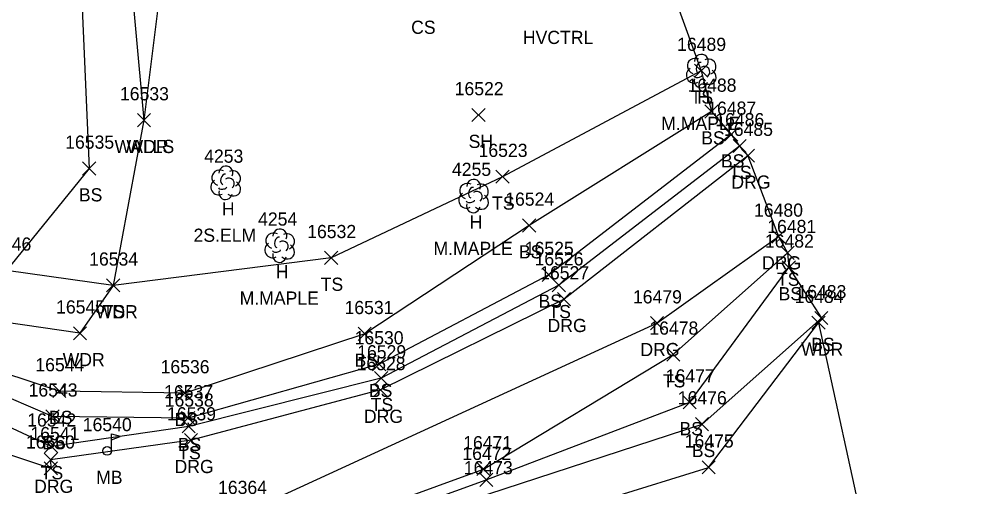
# Model space of a CAD drawing. Extents: x 1439173 to 1457902, y 641926 to 659889.
# Drawn here: x 1445801.5 to 1445947.7, y 655521.3 to 655592.3 of the extents above; entities that cross this region are included whole.
import ezdxf

# ---------------------------------------------------------------- set-up
doc = ezdxf.new("R2010")
doc.units = 0
for name, color, linetype in [('C_A', 7, 'Continuous'), ('L_A', 7, 'Continuous'), ('L_C', 7, 'Continuous'), ('L_I', 7, 'Continuous'), ('L_TIC', 7, 'Continuous'), ('LAWA', 7, 'Continuous'), ('LELB', 7, 'Continuous'), ('LMB', 7, 'Continuous'), ('LSOGP', 7, 'Continuous'), ('LTD', 7, 'Continuous'), ('LWS', 7, 'Continuous'), ('R_A', 7, 'Continuous'), ('R_I', 7, 'Continuous'), ('R_TIC', 7, 'Continuous'), ('RDG', 7, 'Continuous')]:
    doc.layers.add(name, color=color, linetype=linetype)

msp = doc.modelspace()

# ---------------------------------------------------------------- linework, layer by layer
at = {"layer": 'L_TIC'}
for points in [[(1445904.02, 655583.47), (1445906.02, 655585.47)], [(1445906.02, 655583.47), (1445904.02, 655585.47)], [(1445819.39, 655575.97), (1445821.39, 655577.97)], [(1445821.39, 655575.97), (1445819.39, 655577.97)], [(1445819.39, 655575.97), (1445821.39, 655577.97)], [(1445821.39, 655575.97), (1445819.39, 655577.97)], [(1445870.22, 655576.74), (1445872.22, 655578.74)], [(1445872.22, 655576.74), (1445870.22, 655578.74)], [(1445905.6, 655577.27), (1445907.6, 655579.27)], [(1445907.6, 655577.27), (1445905.6, 655579.27)], [(1445908.59, 655573.78), (1445910.59, 655575.78)], [(1445910.59, 655573.78), (1445908.59, 655575.78)], [(1445909.87, 655572.04), (1445911.87, 655574.04)], [(1445911.87, 655572.04), (1445909.87, 655574.04)], [(1445811.07, 655568.63), (1445813.07, 655570.63)], [(1445813.07, 655568.63), (1445811.07, 655570.63)], [(1445873.86, 655567.38), (1445875.86, 655569.38)], [(1445875.86, 655567.38), (1445873.86, 655569.38)], [(1445877.91, 655559.98), (1445879.91, 655561.98)], [(1445879.91, 655559.98), (1445877.91, 655561.98)], [(1445917.14, 655555.82), (1445919.14, 655557.82)], [(1445919.14, 655555.82), (1445917.14, 655557.82)], [(1445847.83, 655555.06), (1445849.83, 655557.06)], [(1445849.83, 655555.06), (1445847.83, 655557.06)], [(1445917.35, 655553.62), (1445919.35, 655555.62)], [(1445919.35, 655553.62), (1445917.35, 655555.62)], [(1445880.88, 655552.5), (1445882.88, 655554.5)], [(1445882.88, 655552.5), (1445880.88, 655554.5)], [(1445814.71, 655550.89), (1445816.71, 655552.89)], [(1445816.71, 655550.89), (1445814.71, 655552.89)], [(1445814.71, 655550.89), (1445816.71, 655552.89)], [(1445816.71, 655550.89), (1445814.71, 655552.89)], [(1445882.42, 655550.91), (1445884.42, 655552.91)], [(1445884.42, 655550.91), (1445882.42, 655552.91)], [(1445922.29, 655545.93), (1445924.29, 655547.93)], [(1445924.29, 655545.93), (1445922.29, 655547.93)], [(1445921.86, 655545.22), (1445923.86, 655547.22)], [(1445923.86, 655545.22), (1445921.86, 655547.22)], [(1445809.68, 655543.62), (1445811.68, 655545.62)], [(1445811.68, 655543.62), (1445809.68, 655545.62)], [(1445852.93, 655543.53), (1445854.93, 655545.53)], [(1445854.93, 655543.53), (1445852.93, 655545.53)], [(1445899.8, 655540.41), (1445901.8, 655542.41)], [(1445901.8, 655540.41), (1445899.8, 655542.41)], [(1445855.12, 655538.94), (1445857.12, 655540.94)], [(1445857.12, 655538.94), (1445855.12, 655540.94)], [(1445855.43, 655536.81), (1445857.43, 655538.81)], [(1445857.43, 655536.81), (1445855.43, 655538.81)], [(1445806.54, 655534.85), (1445808.54, 655536.85)], [(1445808.54, 655534.85), (1445806.54, 655536.85)], [(1445825.61, 655534.54), (1445827.61, 655536.54)], [(1445827.61, 655534.54), (1445825.61, 655536.54)], [(1445902.29, 655533.15), (1445904.29, 655535.15)], [(1445904.29, 655533.15), (1445902.29, 655535.15)], [(1445805.5, 655531.01), (1445807.5, 655533.01)], [(1445807.5, 655531.01), (1445805.5, 655533.01)], [(1445826.1, 655530.75), (1445828.1, 655532.75)], [(1445828.1, 655530.75), (1445826.1, 655532.75)], [(1445826.19, 655529.49), (1445828.19, 655531.49)], [(1445828.19, 655529.49), (1445826.19, 655531.49)], [(1445904.17, 655529.83), (1445906.17, 655531.83)], [(1445906.17, 655529.83), (1445904.17, 655531.83)], [(1445805.3, 655526.46), (1445807.3, 655528.46)], [(1445807.3, 655526.46), (1445805.3, 655528.46)], [(1445870.95, 655523.01), (1445872.95, 655525.01)], [(1445872.95, 655523.01), (1445870.95, 655525.01)], [(1445905.17, 655523.27), (1445907.17, 655525.27)], [(1445907.17, 655523.27), (1445905.17, 655525.27)], [(1445871.4, 655521.39), (1445873.4, 655523.39)], [(1445873.4, 655521.39), (1445871.4, 655523.39)]]:
    msp.add_lwpolyline(points, dxfattribs=at)
at = {"layer": 'LAWA'}
for points in [[(1445880.91, 655687.15), (1445878.85, 655714.56), (1445874.37, 655742.55), (1445849.25, 655749.63), (1445839.94, 655710.41), (1445830.17, 655686.07), (1445821.49, 655669.57), (1445824.23, 655628.69), (1445822.97, 655597.66), (1445820.39, 655576.97), (1445815.71, 655551.89), (1445810.68, 655544.62), (1445793.19, 655547.17), (1445789.99, 655551.77), (1445786.68, 655574.96), (1445779.78, 655625.36), (1445778.61, 655660.93), (1445772.89, 655707.15), (1445766.64, 655768.58), (1445759.41, 655817.26), (1445757.61, 655850.83), (1445752.34, 655883.76)], [(1445818.49, 655306.03), (1445811.85, 655347.78), (1445805.35, 655393.72), (1445799.44, 655439.82), (1445808.42, 655465.3), (1445815.09, 655489.17), (1445820.92, 655495.83), (1445836.71, 655508.11), (1445851.18, 655505.71), (1445876.06, 655514.94), (1445906.17, 655524.27), (1445922.86, 655546.22)]]:
    msp.add_lwpolyline(points, dxfattribs=at)
at = {"layer": 'LELB'}
for points in [[(1445910.87, 655573.04), (1445883.42, 655551.91), (1445856.43, 655537.81), (1445827.19, 655530.49), (1445806.3, 655527.46), (1445787.31, 655536.25), (1445783.67, 655537.52), (1445781.58, 655539.38), (1445780.03, 655547.44), (1445776.83, 655569.78), (1445770.1, 655623.67), (1445765.95, 655659.94), (1445762.48, 655702.22), (1445761.38, 655708.51), (1445754.5, 655768.56), (1445746.4, 655814.41), (1445745.42, 655851.05), (1445742.11, 655880.67)], [(1445905.02, 655584.47), (1445874.86, 655568.38), (1445848.83, 655556.06), (1445815.71, 655551.89), (1445799.54, 655554.16), (1445792.69, 655573.38), (1445795.18, 655624.51), (1445795.1, 655661.3), (1445788.15, 655713.59), (1445783.01, 655757.21), (1445781.5, 655800.42), (1445780.48, 655838.08), (1445772.55, 655879.27)], [(1445824.79, 655813.65), (1445824.32, 655781.32), (1445822.85, 655753.25), (1445818.65, 655715.29), (1445821.49, 655669.57), (1445815.17, 655634.12), (1445810.86, 655597.49), (1445812.07, 655569.63), (1445799.54, 655554.16)], [(1445909.59, 655574.78), (1445881.88, 655553.5), (1445856.12, 655539.94), (1445827.1, 655531.75), (1445806.5, 655532.01), (1445789.98, 655539.07), (1445784.78, 655540.34), (1445782.81, 655539.9), (1445782.34, 655547.62), (1445779.54, 655570.35), (1445772.85, 655623.85), (1445768.63, 655660.03), (1445766.02, 655702.85), (1445767.08, 655702.86), (1445768.03, 655703.01), (1445769.09, 655702.81)], [(1445906.6, 655578.27), (1445878.91, 655560.98), (1445853.93, 655544.53), (1445826.61, 655535.54), (1445807.54, 655535.85), (1445794.49, 655540.11), (1445788.63, 655543.9), (1445783.17, 655546.05), (1445782.03, 655571.05), (1445775.24, 655624.13), (1445770.96, 655660.96), (1445769.09, 655702.81)], [(1445835.62, 655170.01), (1445828.37, 655209.52), (1445820.63, 655255.24), (1445812.15, 655305.65), (1445804.11, 655346.19), (1445797.36, 655393.45), (1445791.79, 655437.44), (1445786.67, 655478.48), (1445785.47, 655487.64), (1445788.11, 655494.96), (1445797, 655491.81), (1445817.37, 655500.7), (1445836.44, 655511.13), (1445843.61, 655513.68), (1445871.95, 655524.01), (1445900.8, 655541.41), (1445918.14, 655556.82)], [(1445815.09, 655489.17), (1445818.69, 655497.72), (1445836.5, 655508.91), (1445843.61, 655511.98), (1445872.4, 655522.39), (1445903.29, 655534.15), (1445918.35, 655554.62)], [(1445836.71, 655508.11), (1445842.96, 655510), (1445872.62, 655520.22), (1445905.17, 655530.83), (1445923.29, 655546.93)]]:
    msp.add_lwpolyline(points, dxfattribs=at)
at = {"layer": 'LMB'}
for p, q in [((1445815.48, 655526.77), (1445815.47, 655529.37)), ((1445815.47, 655529.36), (1445816.76, 655528.98)), ((1445815.47, 655528.46), (1445816.76, 655528.97)), ((1445814.82, 655526.76), (1445814.82, 655526.76))]:
    msp.add_line(p, q, dxfattribs=at)
msp.add_circle((1445814.82, 655526.76), 0.656, dxfattribs=at)
at = {"layer": 'LSOGP'}
msp.add_lwpolyline([(1445880.91, 655687.15), (1445881.12, 655661.81), (1445893.12, 655635.54), (1445893.74, 655611.47), (1445899.76, 655599.02), (1445905.02, 655584.46), (1445906.6, 655578.27), (1445909.58, 655574.77), (1445910.87, 655573.04), (1445912.13, 655571.57), (1445916.79, 655559.31), (1445918.14, 655556.82), (1445918.35, 655554.62), (1445923.29, 655546.93), (1445922.86, 655546.22), (1445930.19, 655512.59), (1445919.17, 655489.32), (1445924.04, 655463.92), (1445926.23, 655457.43), (1445928.55, 655435.31), (1445930.82, 655404.37), (1445947.65, 655358.46)], dxfattribs=at)
at = {"layer": 'LTD'}
for p, q in [((1445905.02, 655584.47), (1445905.02, 655584.47)), ((1445905.02, 655584.47), (1445905.02, 655584.47)), ((1445832.8, 655567.5), (1445832.8, 655567.5)), ((1445832.8, 655567.5), (1445832.8, 655567.5)), ((1445870.44, 655565.5), (1445870.44, 655565.5)), ((1445870.44, 655565.5), (1445870.44, 655565.5)), ((1445840.99, 655557.96), (1445840.99, 655557.96)), ((1445840.99, 655557.96), (1445840.99, 655557.96))]:
    msp.add_line(p, q, dxfattribs=at)
for centre in [(1445905.07, 655585.9), (1445832.84, 655568.94), (1445870.48, 655566.93), (1445841.04, 655559.39)]:
    msp.add_arc(centre, 1.05, 335.5272, 180.9563, dxfattribs=at)
for centre, major_axis, ratio, start_param, end_param in [((1445904.23, 655585.13), (1.21, -0.51), 0.895232, 1.570796, 4.712389), ((1445904.81, 655584.92), (-0.208, -0.792), 0.645439, 3.141593, 6.283185), ((1445906.06, 655585.05), (-1.14, -0.48), 0.949671, 1.570796, 4.712389), ((1445903.94, 655583.76), (0.58, -1.04), 0.959034, 3.141593, 6.283185), ((1445904.56, 655583.72), (-0.625, -0.083), 0.423636, 0, 3.141593), ((1445905.52, 655584.3), (-0.5, 0.667), 0.989748, 3.141593, 6.283185), ((1445906.02, 655583.63), (-1.09, 0.79), 0.841452, 1.570796, 4.712389), ((1445905.02, 655582.97), (0.26, 1.06), 0.942809, 1.570796, 4.712389), ((1445832, 655568.17), (1.21, -0.51), 0.895232, 1.570796, 4.712389), ((1445833.84, 655568.09), (-1.14, -0.48), 0.949671, 1.570796, 4.712389), ((1445831.71, 655566.79), (0.58, -1.04), 0.959034, 3.141593, 6.283185), ((1445832.59, 655567.96), (-0.208, -0.792), 0.645439, 3.141593, 6.283185), ((1445833.3, 655567.34), (-0.5, 0.667), 0.989748, 3.141593, 6.283185), ((1445832.8, 655566), (0.26, 1.06), 0.942809, 1.570796, 4.712389), ((1445832.34, 655566.75), (-0.625, -0.083), 0.423636, 0, 3.141593), ((1445833.8, 655566.67), (-1.09, 0.79), 0.841452, 1.570796, 4.712389), ((1445869.64, 655566.16), (1.21, -0.51), 0.895232, 1.570796, 4.712389), ((1445870.23, 655565.95), (-0.208, -0.792), 0.645439, 3.141593, 6.283185), ((1445870.94, 655565.33), (-0.5, 0.667), 0.989748, 3.141593, 6.283185), ((1445871.48, 655566.08), (-1.14, -0.48), 0.949671, 1.570796, 4.712389), ((1445869.35, 655564.79), (0.58, -1.04), 0.959034, 3.141593, 6.283185), ((1445869.98, 655564.75), (-0.625, -0.083), 0.423636, 0, 3.141593), ((1445871.44, 655564.66), (-1.09, 0.79), 0.841452, 1.570796, 4.712389), ((1445870.44, 655564), (0.26, 1.06), 0.942809, 1.570796, 4.712389), ((1445840.2, 655558.62), (1.21, -0.51), 0.895232, 1.570796, 4.712389), ((1445840.78, 655558.41), (-0.208, -0.792), 0.645439, 3.141593, 6.283185), ((1445842.03, 655558.54), (-1.14, -0.48), 0.949671, 1.570796, 4.712389), ((1445839.91, 655557.25), (0.58, -1.04), 0.959034, 3.141593, 6.283185), ((1445841.49, 655557.79), (-0.5, 0.667), 0.989748, 3.141593, 6.283185), ((1445841.99, 655557.12), (-1.09, 0.79), 0.841452, 1.570796, 4.712389), ((1445840.99, 655556.46), (0.26, 1.06), 0.942809, 1.570796, 4.712389), ((1445840.53, 655557.21), (-0.625, -0.083), 0.423636, 0, 3.141593)]:
    msp.add_ellipse(centre, major_axis=major_axis, ratio=ratio, start_param=start_param, end_param=end_param, dxfattribs=at)
at = {"layer": 'LWS'}
msp.add_lwpolyline([(1445801.48, 655730.25), (1445810.56, 655667.24), (1445815.17, 655634.12), (1445820.39, 655576.97)], dxfattribs=at)
at = {"layer": 'R_TIC'}
for points in [[(1445911.14, 655570.57), (1445913.14, 655572.57)], [(1445913.14, 655570.57), (1445911.14, 655572.57)], [(1445915.79, 655558.31), (1445917.79, 655560.31)], [(1445917.79, 655558.31), (1445915.79, 655560.31)], [(1445883.21, 655548.8), (1445885.21, 655550.8)], [(1445885.21, 655548.8), (1445883.21, 655550.8)], [(1445897.32, 655545.15), (1445899.32, 655547.15)], [(1445899.32, 655545.15), (1445897.32, 655547.15)], [(1445855.33, 655535.02), (1445857.33, 655537.02)], [(1445857.33, 655535.02), (1445855.33, 655537.02)], [(1445826.55, 655527.4), (1445828.55, 655529.4)], [(1445828.55, 655527.4), (1445826.55, 655529.4)], [(1445805.22, 655524.4), (1445807.22, 655526.4)], [(1445807.22, 655524.4), (1445805.22, 655526.4)], [(1445805.24, 655523.12), (1445807.24, 655525.12)], [(1445807.24, 655523.12), (1445805.24, 655525.12)]]:
    msp.add_lwpolyline(points, dxfattribs=at)
at = {"layer": 'RDG'}
for points in [[(1445912.14, 655571.57), (1445884.21, 655549.8), (1445856.33, 655536.02), (1445827.55, 655528.4), (1445806.22, 655525.4), (1445806.24, 655524.12), (1445788.27, 655530.05), (1445777.02, 655538.53)], [(1445781.55, 655494.66), (1445792.77, 655502.41), (1445814.04, 655510.37), (1445835.33, 655517.23), (1445898.32, 655546.15), (1445916.79, 655559.31)]]:
    msp.add_lwpolyline(points, dxfattribs=at)

# ---------------------------------------------------------------- texts
at = {"layer": 'C_A'}
msp.add_text('HVCTRL', height=2, dxfattribs=at).set_placement((1445877.95, 655588.52))
at = {"layer": 'L_A'}
for s, p in [('CS', (1445860.98, 655590.06)), ('TS', (1445903.43, 655579.47)), ('H', (1445904.45, 655579.47)), ('BS', (1445905.04, 655573.27)), ('WALLS', (1445815.93, 655571.97)), ('WDR', (1445817.75, 655571.97)), ('SH', (1445869.71, 655572.74)), ('BS', (1445908.03, 655569.78)), ('TS', (1445909.28, 655568.04)), ('BS', (1445810.51, 655564.63)), ('TS', (1445873.27, 655563.38)), ('H', (1445832.23, 655562.5)), ('H', (1445869.87, 655560.5)), ('BS', (1445877.35, 655555.98)), ('H', (1445840.42, 655552.96)), ('TS', (1445847.24, 655551.06)), ('TS', (1445916.55, 655551.82)), ('BS', (1445916.79, 655549.62)), ('BS', (1445880.32, 655548.5)), ('WDR', (1445813.07, 655546.89)), ('TS', (1445814.12, 655546.89)), ('TS', (1445881.83, 655546.91)), ('WDR', (1445920.22, 655541.22)), ('BS', (1445921.73, 655541.93)), ('WDR', (1445808.05, 655539.62)), ('BS', (1445852.37, 655539.53)), ('TS', (1445899.21, 655536.41)), ('BS', (1445854.56, 655534.94)), ('TS', (1445854.84, 655532.81)), ('BS', (1445805.98, 655530.85)), ('BS', (1445825.05, 655530.54)), ('BS', (1445901.73, 655529.15)), ('BS', (1445804.95, 655527.01)), ('BS', (1445825.54, 655526.75)), ('TS', (1445825.6, 655525.49)), ('BS', (1445903.61, 655525.83)), ('TS', (1445804.71, 655522.46)), ('MB', (1445813.13, 655521.76))]:
    msp.add_text(s, height=2, dxfattribs=at).set_placement(p)
at = {"layer": 'L_C'}
for s, p in [('M.MAPLE', (1445898.96, 655575.47)), ('2S.ELM', (1445827.93, 655558.5)), ('M.MAPLE', (1445864.37, 655556.5)), ('M.MAPLE', (1445834.93, 655548.96))]:
    msp.add_text(s, height=2, dxfattribs=at).set_placement(p)
at = {"layer": 'L_I'}
for s, p in [('16489', (1445901.38, 655587.47)), ('16489', (1445901.38, 655587.47)), ('16522', (1445867.59, 655580.74)), ('16488', (1445902.96, 655581.27)), ('16533', (1445816.75, 655579.97)), ('16533', (1445816.75, 655579.97)), ('16487', (1445905.95, 655577.78)), ('16486', (1445907.18, 655576.04)), ('16535', (1445808.43, 655572.63)), ('4253', (1445829.54, 655570.5)), ('16523', (1445871.22, 655571.38)), ('4255', (1445867.18, 655568.5)), ('16524', (1445875.27, 655563.98)), ('4254', (1445837.73, 655560.96)), ('16481', (1445915.07, 655559.82)), ('16532', (1445845.19, 655559.06)), ('16546', (1445795.85, 655557.16)), ('16546', (1445795.85, 655557.16)), ('16482', (1445914.71, 655557.62)), ('16525', (1445878.24, 655556.5)), ('16534', (1445812.07, 655554.89)), ('16534', (1445812.07, 655554.89)), ('16526', (1445879.72, 655554.91)), ('16483', (1445919.65, 655549.93)), ('16484', (1445919.22, 655549.22)), ('16545', (1445807.05, 655547.62)), ('16531', (1445850.86, 655547.53)), ('16478', (1445897.16, 655544.41)), ('16530', (1445852.39, 655542.94)), ('16529', (1445852.78, 655540.81)), ('16544', (1445803.9, 655538.85)), ('16536', (1445822.92, 655538.54)), ('16477', (1445899.65, 655537.15)), ('16543', (1445802.87, 655535.01)), ('16537', (1445823.46, 655534.75)), ('16476', (1445901.48, 655533.83)), ('16538', (1445823.55, 655533.49)), ('16542', (1445802.66, 655530.46)), ('16540', (1445811.1, 655529.76)), ('16471', (1445868.88, 655527.01)), ('16475', (1445902.53, 655527.27)), ('16472', (1445868.76, 655525.39)), ('16473', (1445868.98, 655523.22))]:
    msp.add_text(s, height=2, dxfattribs=at).set_placement(p)
at = {"layer": 'R_A'}
for p in [(1445909.62, 655566.57), (1445914.28, 655554.31), (1445881.7, 655544.8), (1445895.8, 655541.15), (1445853.81, 655531.02), (1445825.04, 655523.4), (1445803.71, 655520.4)]:
    msp.add_text('DRG', height=2, dxfattribs=at).set_placement(p)
at = {"layer": 'R_I'}
for s, p in [('16485', (1445908.5, 655574.57)), ('16480', (1445913.06, 655562.31)), ('16527', (1445880.57, 655552.8)), ('16479', (1445894.67, 655549.15)), ('16528', (1445852.69, 655539.02)), ('16539', (1445823.9, 655531.4)), ('16541', (1445803.15, 655528.4)), ('16560', (1445802.47, 655527.12)), ('16364', (1445831.65, 655520.23))]:
    msp.add_text(s, height=2, dxfattribs=at).set_placement(p)

doc.saveas('drawing.dxf')
